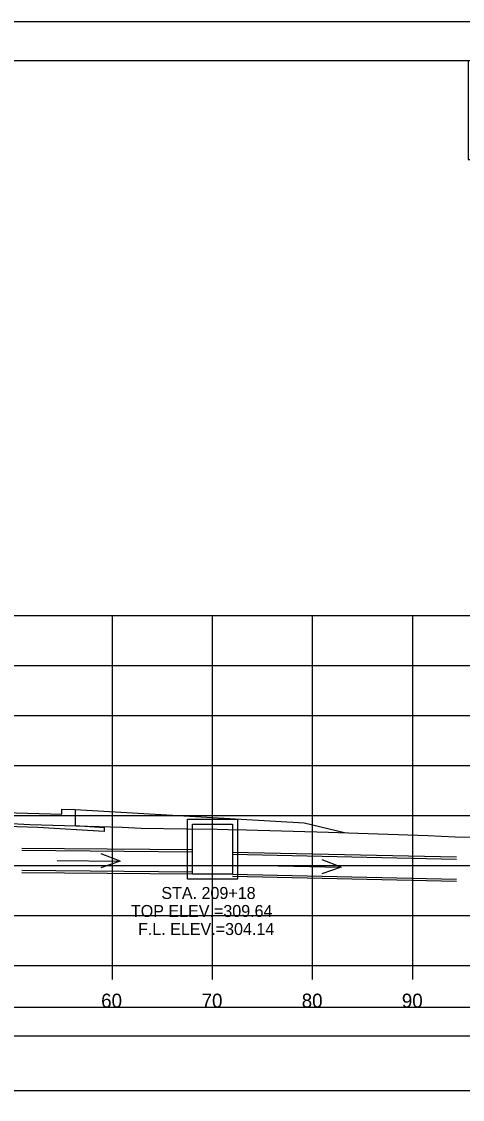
# Model space of a CAD drawing. Extents: x 1368122 to 1710785, y 373130 to 557566.
# Drawn here: x 1370073.2 to 1370117.2, y 374942.6 to 375050.4 of the extents above; entities that cross this region are included whole.
import ezdxf

# ---------------------------------------------------------------- set-up
doc = ezdxf.new("R2010")
doc.units = 0
for name, color, linetype in [('R_Alt Surface', 7, 'Continuous'), ('R_Axis', 7, 'Continuous'), ('R_Axis Annot', 7, 'Continuous'), ('R_Border', 7, 'Continuous'), ('R_Exist Surface', 7, 'Continuous'), ('R_Fin Surface', 7, 'Continuous'), ('R_Grid', 7, 'Continuous'), ('R_No Plot', 7, 'Continuous'), ('R_Water', 7, 'Continuous'), ('R_Water Annot', 7, 'Continuous')]:
    doc.layers.add(name, color=color, linetype=linetype)

msp = doc.modelspace()

# ---------------------------------------------------------------- linework, layer by layer
for points in [[(1369873.09, 374949), (1370171.39, 374949), (1370171.39, 374951.82), (1369873.09, 374951.82)], [(1369873.09, 374943.54), (1370171.39, 374943.54), (1370171.39, 374948.95), (1369873.09, 374948.95)]]:
    msp.add_lwpolyline(points, close=True)
at = {"layer": 'R_Alt Surface'}
msp.add_lwpolyline([(1370078.52, 374971.6), (1370078.52, 374970), (1370081.42, 374969.82), (1370081.42, 374969.4), (1370074.78, 374969.81), (1370047.57, 374970.69), (1370047.57, 374971.61), (1370022.24, 374972.43), (1370008.35, 374972.15), (1370008.35, 374971.24), (1369992.24, 374970.92), (1369989.74, 374970.87), (1369989.74, 374971.28), (1369990.74, 374971.3), (1369990.74, 374972.48)], dxfattribs=at)
at = {"layer": 'R_Axis'}
for p, q in [((1369872.24, 374956.01), (1370172.24, 374956.01)), ((1370082.24, 374954.61), (1370082.24, 374956.01)), ((1370092.24, 374954.61), (1370092.24, 374956.01)), ((1370102.24, 374954.61), (1370102.24, 374956.01)), ((1370112.24, 374954.61), (1370112.24, 374956.01))]:
    msp.add_line(p, q, dxfattribs=at)
at = {"layer": 'R_Border'}
msp.add_line((1369864.24, 375046.47), (1370180.42, 375046.47), dxfattribs=at)
at = {"layer": 'R_Exist Surface'}
msp.add_lwpolyline([(1370066.84, 374970.53), (1370074.01, 374970.13), (1370083.2, 374969.84), (1370085.11, 374969.76), (1370089.62, 374969.69), (1370092.69, 374969.65), (1370093.81, 374969.62), (1370095.6, 374969.58), (1370103.81, 374969.35), (1370113.73, 374969.01), (1370116.49, 374968.89), (1370118.6, 374968.84), (1370120.02, 374968.82), (1370120.34, 374968.81), (1370136.86, 374968.68), (1370153.98, 374968.54), (1370163.55, 374968.47), (1370172.24, 374968.4)], dxfattribs=at)
at = {"layer": 'R_Fin Surface'}
for points in [[(1370042.97, 374972.16), (1370077.2, 374971.14), (1370077.2, 374971.64)], [(1370077.2, 374971.64), (1370078.52, 374971.6), (1370101.4, 374970.27), (1370105.42, 374969.3)]]:
    msp.add_lwpolyline(points, dxfattribs=at)
at = {"layer": 'R_Grid'}
for p, q in [((1369872.24, 374991.01), (1370172.24, 374991.01)), ((1370082.24, 374956.01), (1370082.24, 374991.01)), ((1370092.24, 374956.01), (1370092.24, 374991.01)), ((1370102.24, 374956.01), (1370102.24, 374991.01)), ((1370112.24, 374956.01), (1370112.24, 374991.01)), ((1369872.24, 374986.01), (1370172.24, 374986.01)), ((1369872.24, 374981.01), (1370172.24, 374981.01)), ((1369872.24, 374976.01), (1370172.24, 374976.01)), ((1369872.24, 374971.01), (1370172.24, 374971.01)), ((1369872.24, 374966.01), (1370172.24, 374966.01)), ((1369872.24, 374961.01), (1370172.24, 374961.01)), ((1369872.24, 374956.01), (1370172.24, 374956.01))]:
    msp.add_line(p, q, dxfattribs=at)
at = {"layer": 'R_No Plot'}
for p, q in [((1369851.84, 375050.37), (1370185.17, 375050.37)), ((1370073.18, 374967.75), (1370090.25, 374967.61)), ((1370094.23, 374967.36), (1370116.62, 374966.87)), ((1370073.18, 374965.33), (1370090.25, 374965.19)), ((1370094.23, 374964.94), (1370116.62, 374964.45))]:
    msp.add_line(p, q, dxfattribs=at)
for points in [[(1369851.83, 375050.37), (1370185.17, 375050.37), (1370185.17, 374837.03), (1369851.83, 374837.03)], [(1370098.16, 375046.47), (1370117.78, 375046.47), (1370117.78, 375036.59), (1370133.89, 375036.59), (1370157.09, 375036.59), (1370157.21, 375008.44), (1370180.42, 375008.44), (1370180.42, 374841.01), (1369864.24, 374841.01), (1369864.24, 375046.47)]]:
    msp.add_lwpolyline(points, close=True, dxfattribs=at)
at = {"layer": 'R_Water'}
for p, q in [((1370073.18, 374967.54), (1370090.25, 374967.4)), ((1370094.23, 374967.15), (1370116.62, 374966.66)), ((1370073.18, 374965.54), (1370090.25, 374965.4)), ((1370094.23, 374965.15), (1370116.62, 374964.66))]:
    msp.add_line(p, q, dxfattribs=at)
for points in [[(1370092.24, 374970.65), (1370094.74, 374970.65), (1370094.74, 374964.65), (1370092.24, 374964.65), (1370089.74, 374964.65), (1370089.74, 374970.65)], [(1370092.24, 374970.15), (1370094.24, 374970.15), (1370094.24, 374965.15), (1370092.24, 374965.15), (1370090.24, 374965.15), (1370090.24, 374970.15)]]:
    msp.add_lwpolyline(points, close=True, dxfattribs=at)
at = {"layer": 'R_Water Annot'}
for p, q in [((1370083.02, 374966.46), (1370081.11, 374967.18)), ((1370076.74, 374966.52), (1370083.02, 374966.46)), ((1370083.02, 374966.46), (1370081.09, 374965.78)), ((1370098.81, 374965.99), (1370105.09, 374965.86)), ((1370105.09, 374965.86), (1370103.15, 374965.2)), ((1370105.09, 374965.86), (1370103.18, 374966.6))]:
    msp.add_line(p, q, dxfattribs=at)

# ---------------------------------------------------------------- texts
at = {"layer": 'R_Axis Annot'}
for s, p in [('60', (1370081.12, 374951.81)), ('70', (1370091.15, 374951.81)), ('80', (1370101.15, 374951.81)), ('90', (1370111.15, 374951.81))]:
    msp.add_text(s, height=1.4, dxfattribs=at).set_placement(p)
at = {"layer": 'R_Water Annot'}
for s, p in [('STA. 209+18', (1370087.13, 374962.67)), ('TOP ELEV.=309.64', (1370084.09, 374960.87)), ('F.L. ELEV.=304.14', (1370084.8, 374959.07))]:
    msp.add_text(s, height=1.2, dxfattribs=at).set_placement(p)

doc.saveas('drawing.dxf')
